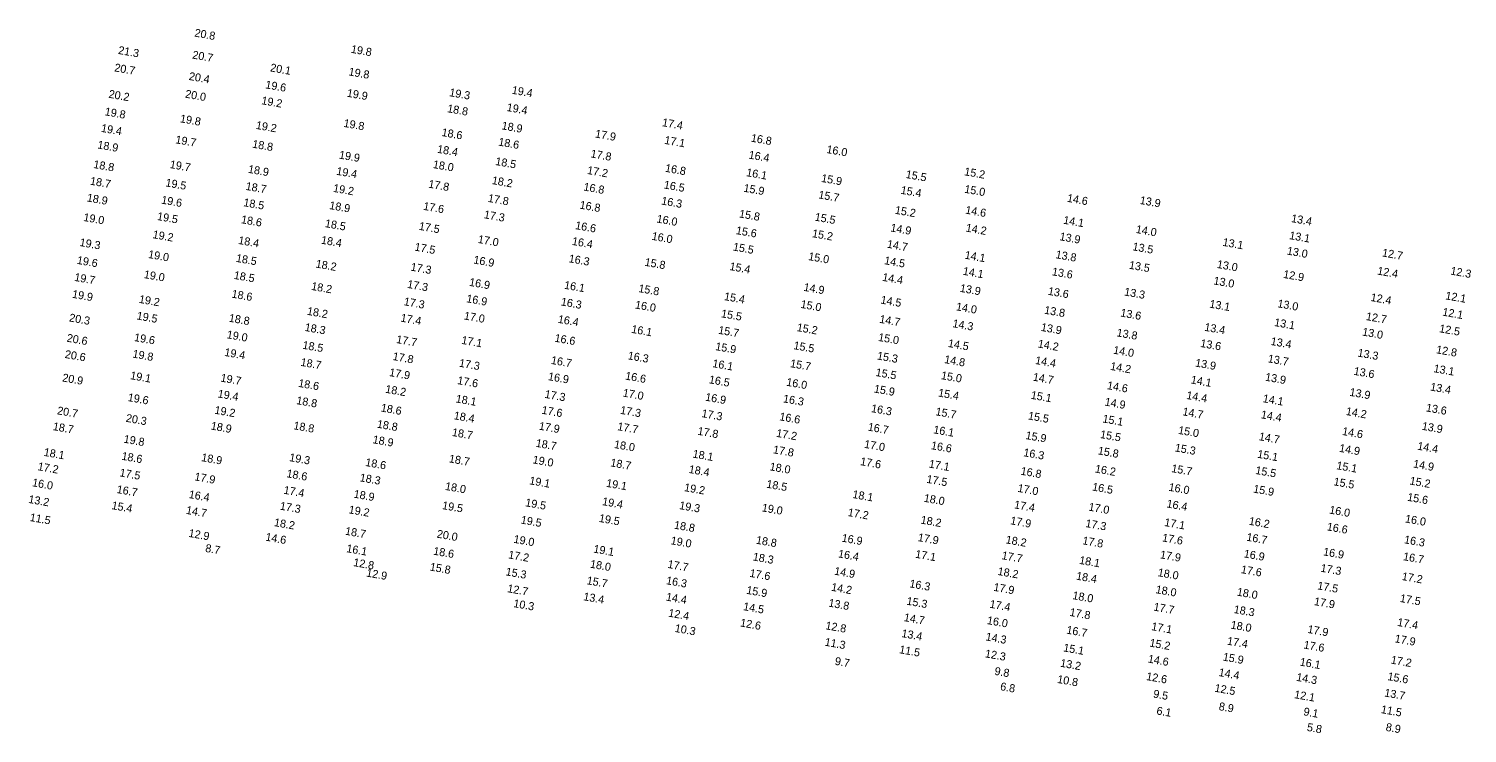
# Model space of a CAD drawing. Extents: x 1023796 to 1112670, y 656573 to 837340.
# Drawn here: x 1032815 to 1033713, y 764631 to 765070 of the extents above; entities that cross this region are included whole.
import ezdxf

# ---------------------------------------------------------------- set-up
doc = ezdxf.new("R2010")
doc.units = 0
doc.layers.add('V-TOPO-SOUN', color=7, linetype='Continuous')

msp = doc.modelspace()

# ---------------------------------------------------------------- texts
at = {"layer": 'V-TOPO-SOUN'}
for s, p in [('20.8 ', (1032917.83, 765065.53)), ('21.3 ', (1032870.2, 765054.69)), ('20.7 ', (1032916.5, 765051.81)), ('19.8 ', (1033015.56, 765055.4)), ('20.7 ', (1032867.79, 765043.83)), ('20.1 ', (1032965.12, 765043.8)), ('19.8 ', (1033014.1, 765041.32)), ('20.4 ', (1032914.35, 765038.46)), ('19.6 ', (1032962.11, 765033.22)), ('19.4 ', (1033116.05, 765029.85)), ('20.2 ', (1032864.22, 765027.36)), ('20.0 ', (1032912.01, 765027.41)), ('19.2 ', (1032959.66, 765023.31)), ('19.9 ', (1033013.02, 765027.99)), ('19.3 ', (1033077.01, 765028.33)), ('19.8 ', (1032861.8, 765016.41)), ('19.8 ', (1032908.81, 765012.04)), ('18.8 ', (1033075.7, 765018.33)), ('19.4 ', (1033112.86, 765019.08)), ('19.4 ', (1032859.5, 765006.07)), ('19.2 ', (1032956.19, 765007.91)), ('19.8 ', (1033010.95, 765009.18)), ('18.6 ', (1033072.21, 765003.47)), ('18.9 ', (1033109.7, 765007.64)), ('17.4 ', (1033209.92, 765009.63)), ('18.9 ', (1032857.23, 764995.72)), ('19.7 ', (1032905.92, 764998.93)), ('18.8 ', (1032953.93, 764996.22)), ('18.6 ', (1033107.64, 764997.52)), ('17.9 ', (1033168.06, 765002.56)), ('17.1 ', (1033211.35, 764998.59)), ('16.8 ', (1033265.39, 764999.96)), ('19.9 ', (1033008.12, 764989.41)), ('18.4 ', (1033069.41, 764993.04)), ('18.5 ', (1033105.77, 764985.38)), ('17.8 ', (1033165.29, 764990.15)), ('16.4 ', (1033263.99, 764989.41)), ('16.0 ', (1033312.6, 764992.87)), ('18.8 ', (1032854.71, 764983.51)), ('19.7 ', (1032902.43, 764983.48)), ('18.9 ', (1032951.31, 764980.53)), ('19.4 ', (1033006.45, 764979.29)), ('18.0 ', (1033066.77, 764983.5)), ('17.2 ', (1033163.1, 764979.8)), ('16.8 ', (1033211.78, 764981.17)), ('16.1 ', (1033262.49, 764978.42)), ('15.5 ', (1033362.1, 764977.27)), ('15.2 ', (1033398.67, 764978.98)), ('18.7 ', (1032852.61, 764973.12)), ('19.5 ', (1032899.73, 764972.05)), ('18.7 ', (1032949.82, 764969.86)), ('19.2 ', (1033004.44, 764968.63)), ('17.8 ', (1033063.94, 764971.27)), ('18.2 ', (1033103.6, 764973.49)), ('16.8 ', (1033160.83, 764969.47)), ('16.5 ', (1033211.01, 764970.74)), ('15.9 ', (1033260.79, 764968.71)), ('15.9 ', (1033309.29, 764974.83)), ('15.4 ', (1033358.96, 764967.42)), ('15.0 ', (1033398.72, 764968.07)), ('18.9 ', (1032850.62, 764962.65)), ('19.6 ', (1032897.07, 764961.3)), ('18.5 ', (1032948.41, 764959.7)), ('18.9 ', (1033002.05, 764957.9)), ('17.8 ', (1033101.12, 764962.37)), ('16.8 ', (1033158.41, 764958.18)), ('16.3 ', (1033209.43, 764960.73)), ('15.7 ', (1033307.56, 764964.56)), ('14.6 ', (1033462.85, 764962.44)), ('13.9 ', (1033508.28, 764961.07)), ('19.0 ', (1032848.48, 764950.47)), ('19.5 ', (1032894.49, 764951.06)), ('18.6 ', (1032946.95, 764949.08)), ('17.6 ', (1033060.73, 764957.42)), ('17.3 ', (1033098.62, 764952.16)), ('16.0 ', (1033206.5, 764949.53)), ('15.8 ', (1033257.99, 764952.69)), ('15.5 ', (1033305.25, 764950.67)), ('15.2 ', (1033355.34, 764954.96)), ('14.6 ', (1033399.31, 764955.06)), ('13.4 ', (1033602.83, 764949.77)), ('18.5 ', (1032999.34, 764946.64)), ('17.5 ', (1033058.01, 764944.95)), ('16.6 ', (1033155.66, 764945.39)), ('15.6 ', (1033256.04, 764942.26)), ('15.2 ', (1033303.6, 764940.37)), ('14.9 ', (1033352.55, 764943.94)), ('14.2 ', (1033399.59, 764943.88)), ('14.1 ', (1033460.48, 764948.75)), ('14.0 ', (1033505.81, 764942.98)), ('19.3 ', (1032846.1, 764934.83)), ('19.2 ', (1032891.72, 764939.74)), ('18.4 ', (1032945.2, 764936.12)), ('18.4 ', (1032996.89, 764936.29)), ('17.5 ', (1033055.31, 764931.96)), ('17.0 ', (1033094.84, 764936.75)), ('16.4 ', (1033153.64, 764935.53)), ('16.0 ', (1033203.43, 764938.7)), ('15.5 ', (1033254.2, 764932.03)), ('14.7 ', (1033350.38, 764933.79)), ('13.9 ', (1033458.18, 764938.43)), ('13.5 ', (1033503.73, 764932.17)), ('13.1 ', (1033560, 764934.94)), ('13.1 ', (1033601.66, 764939.14)), ('19.6 ', (1032844.4, 764923.7)), ('19.0 ', (1032888.91, 764927.36)), ('18.5 ', (1032943.76, 764924.94)), ('16.9 ', (1033092.1, 764923.92)), ('16.3 ', (1033151.6, 764924.7)), ('15.8 ', (1033199.02, 764922.51)), ('15.0 ', (1033301.25, 764926.05)), ('14.5 ', (1033348.67, 764923.5)), ('14.1 ', (1033398.93, 764926.92)), ('13.8 ', (1033455.71, 764927.22)), ('13.0 ', (1033600.16, 764929.52)), ('12.7 ', (1033659.62, 764928.35)), ('19.7 ', (1032842.81, 764913.07)), ('19.0 ', (1032886.23, 764914.83)), ('18.5 ', (1032942.42, 764914.31)), ('18.2 ', (1032993.56, 764921.43)), ('17.3 ', (1033052.85, 764919.49)), ('15.4 ', (1033252.04, 764919.83)), ('14.4 ', (1033347.45, 764913.1)), ('14.1 ', (1033397.76, 764916.88)), ('13.6 ', (1033453.43, 764916.57)), ('13.5 ', (1033501.54, 764920.67)), ('13.0 ', (1033556.45, 764921.15)), ('12.9 ', (1033597.86, 764914.94)), ('12.4 ', (1033656.62, 764917.03)), ('12.3 ', (1033702.32, 764917.02)), ('18.2 ', (1032990.77, 764907.44)), ('17.3 ', (1033050.72, 764908.7)), ('16.9 ', (1033089.4, 764909.99)), ('16.1 ', (1033148.73, 764908.18)), ('15.8 ', (1033195.15, 764906.1)), ('14.9 ', (1033298.29, 764906.88)), ('13.9 ', (1033395.91, 764906.23)), ('13.6 ', (1033450.93, 764904.39)), ('13.3 ', (1033498.55, 764903.97)), ('13.0 ', (1033554.32, 764910.88)), ('19.9 ', (1032841.4, 764902.54)), ('19.2 ', (1032883.14, 764899.36)), ('18.6 ', (1032941.02, 764902.65)), ('17.3 ', (1033048.6, 764897.88)), ('16.9 ', (1033087.67, 764899.74)), ('16.3 ', (1033146.7, 764897.75)), ('16.0 ', (1033193.01, 764895.87)), ('15.4 ', (1033248.64, 764901.08)), ('15.0 ', (1033296.44, 764896.22)), ('14.5 ', (1033346.4, 764898.95)), ('13.1 ', (1033551.77, 764896.4)), ('13.0 ', (1033594.28, 764896.62)), ('12.4 ', (1033652.47, 764900.52)), ('12.1 ', (1033699.18, 764901.55)), ('20.3 ', (1032839.57, 764887.78)), ('19.5 ', (1032881.74, 764889.03)), ('18.8 ', (1032939.29, 764887.62)), ('18.2 ', (1032988.13, 764891.91)), ('17.4 ', (1033046.57, 764887.68)), ('17.0 ', (1033086.16, 764889.01)), ('16.4 ', (1033144.82, 764886.9)), ('15.5 ', (1033246.75, 764890.37)), ('14.7 ', (1033345.64, 764886.92)), ('14.0 ', (1033393.52, 764894.73)), ('13.8 ', (1033448.6, 764892.6)), ('13.6 ', (1033496.19, 764890.85)), ('12.7 ', (1033649.54, 764888.63)), ('12.1 ', (1033697.29, 764891.41)), ('19.0 ', (1032938, 764877.28)), ('18.3 ', (1032986.7, 764881.84)), ('16.1 ', (1033190.7, 764880.65)), ('15.7 ', (1033244.98, 764880.09)), ('15.2 ', (1033294.06, 764881.75)), ('14.3 ', (1033391.32, 764884.2)), ('13.9 ', (1033446.52, 764881.86)), ('13.8 ', (1033493.83, 764878.47)), ('13.4 ', (1033548.63, 764881.94)), ('13.1 ', (1033592.26, 764884.91)), ('13.0 ', (1033647.21, 764878.97)), ('12.5 ', (1033695.3, 764881.03)), ('20.6 ', (1032838.06, 764875.13)), ('19.6 ', (1032880.14, 764875.54)), ('18.5 ', (1032985.3, 764870.74)), ('17.7 ', (1033043.88, 764874.3)), ('17.1 ', (1033084.59, 764873.79)), ('16.6 ', (1033142.76, 764875.13)), ('15.9 ', (1033243.18, 764869.88)), ('15.5 ', (1033292.02, 764870.48)), ('15.0 ', (1033344.88, 764875.61)), ('14.5 ', (1033388.48, 764871.85)), ('14.2 ', (1033444.61, 764871.53)), ('13.6 ', (1033546.11, 764871.85)), ('13.4 ', (1033590.06, 764873.09)), ('20.6 ', (1032836.87, 764864.98)), ('19.8 ', (1032879.14, 764865.24)), ('19.4 ', (1032936.53, 764866.27)), ('18.7 ', (1032984.12, 764860.08)), ('17.8 ', (1033041.65, 764863.69)), ('17.3 ', (1033083.08, 764859.53)), ('16.7 ', (1033140.52, 764861.26)), ('16.3 ', (1033188.5, 764864.13)), ('16.1 ', (1033241.35, 764859.28)), ('15.7 ', (1033289.91, 764859.24)), ('15.3 ', (1033344.19, 764864.04)), ('14.8 ', (1033386.19, 764861.78)), ('14.4 ', (1033442.95, 764861.21)), ('14.0 ', (1033491.69, 764867.65)), ('13.9 ', (1033542.87, 764859.63)), ('13.7 ', (1033588.25, 764862.25)), ('13.3 ', (1033644.31, 764865.85)), ('12.8 ', (1033693.39, 764867.9)), ('20.9 ', (1032835.27, 764850.34)), ('19.1 ', (1032877.73, 764851.74)), ('19.7 ', (1032934.12, 764850.25)), ('17.9 ', (1033039.47, 764853.69)), ('16.9 ', (1033138.69, 764851.15)), ('16.6 ', (1033186.87, 764851.49)), ('15.5 ', (1033343.29, 764853.71)), ('15.0 ', (1033384.14, 764851.77)), ('14.7 ', (1033441.5, 764850.82)), ('14.2 ', (1033489.83, 764857.53)), ('13.9 ', (1033586.58, 764850.8)), ('13.6 ', (1033641.89, 764854.46)), ('13.1 ', (1033691.8, 764856.11)), ('18.6 ', (1032982.66, 764846.95)), ('18.2 ', (1033037.03, 764843.27)), ('17.6 ', (1033082.03, 764848.68)), ('16.5 ', (1033239.16, 764849.19)), ('16.0 ', (1033287.51, 764847.64)), ('15.9 ', (1033342.25, 764843.43)), ('14.6 ', (1033487.84, 764845.53)), ('14.1 ', (1033540.15, 764849.08)), ('13.9 ', (1033639.29, 764841.36)), ('13.4 ', (1033689.69, 764844.66)), ('19.6 ', (1032876.18, 764838.08)), ('19.4 ', (1032932.36, 764840.36)), ('18.8 ', (1032981.47, 764836.19)), ('18.1 ', (1033081.02, 764837.24)), ('17.3 ', (1033136.55, 764840.08)), ('17.0 ', (1033185.37, 764840.91)), ('16.9 ', (1033236.86, 764838.33)), ('16.3 ', (1033285.47, 764837.28)), ('15.4 ', (1033382.34, 764840.93)), ('15.1 ', (1033440.24, 764839.5)), ('14.9 ', (1033486.37, 764835.31)), ('14.4 ', (1033537.4, 764839.39)), ('14.1 ', (1033585.11, 764837.39)), ('20.7 ', (1032832.04, 764829.83)), ('20.3 ', (1032874.99, 764825.15)), ('19.2 ', (1032930.35, 764830.18)), ('18.6 ', (1033034.24, 764831.57)), ('18.4 ', (1033079.82, 764826.74)), ('17.6 ', (1033134.7, 764830.18)), ('17.3 ', (1033183.74, 764830.12)), ('17.3 ', (1033234.58, 764828.08)), ('16.6 ', (1033283.2, 764826.09)), ('16.3 ', (1033340.47, 764831.21)), ('15.7 ', (1033380.7, 764829.21)), ('15.5 ', (1033438.5, 764826.62)), ('15.1 ', (1033485.01, 764824.75)), ('14.7 ', (1033534.97, 764829.21)), ('14.4 ', (1033583.94, 764827.34)), ('14.2 ', (1033637.01, 764829.4)), ('13.6 ', (1033687.02, 764831.64)), ('18.7 ', (1032829.39, 764819.97)), ('18.9 ', (1032928.05, 764820.33)), ('18.8 ', (1032979.66, 764820.49)), ('18.8 ', (1033031.78, 764821.49)), ('18.7 ', (1033078.69, 764816.32)), ('17.9 ', (1033132.95, 764820.24)), ('17.7 ', (1033182, 764819.94)), ('17.8 ', (1033232.05, 764817.07)), ('17.2 ', (1033281.2, 764815.76)), ('16.7 ', (1033338.42, 764819.65)), ('16.1 ', (1033379.35, 764817.97)), ('15.9 ', (1033436.95, 764814.37)), ('15.5 ', (1033483.5, 764815.02)), ('15.0 ', (1033532.25, 764817.61)), ('14.6 ', (1033634.69, 764816.93)), ('13.9 ', (1033684.47, 764820.16)), ('19.8 ', (1032873.61, 764812.12)), ('18.9 ', (1033029.15, 764811.78)), ('18.7 ', (1033131.01, 764809.55)), ('18.0 ', (1033179.92, 764808.79)), ('17.8 ', (1033279.22, 764805.51)), ('17.0 ', (1033336.12, 764808.91)), ('16.6 ', (1033377.88, 764808.06)), ('15.3 ', (1033530.18, 764806.66)), ('14.7 ', (1033582.68, 764813.65)), ('14.9 ', (1033632.81, 764806.42)), ('14.4 ', (1033681.64, 764807.76)), ('18.1 ', (1032823.71, 764803.89)), ('18.6 ', (1032872.29, 764801.46)), ('18.9 ', (1032922.11, 764800.61)), ('19.3 ', (1032977.05, 764800.62)), ('18.6 ', (1033024.55, 764797.57)), ('18.7 ', (1033076.77, 764799.84)), ('19.0 ', (1033129.07, 764799.21)), ('18.7 ', (1033177.63, 764797.35)), ('18.1 ', (1033228.98, 764802.84)), ('17.6 ', (1033333.7, 764798.12)), ('17.1 ', (1033376.54, 764796.6)), ('16.3 ', (1033435.6, 764803.67)), ('15.8 ', (1033482.1, 764804.8)), ('15.1 ', (1033581.69, 764802.71)), ('14.9 ', (1033679.03, 764796.62)), ('17.2 ', (1032819.92, 764794.95)), ('17.5 ', (1032871.08, 764791.11)), ('17.9 ', (1032917.84, 764788.61)), ('18.6 ', (1032975.33, 764790.55)), ('18.3 ', (1033021.07, 764788.01)), ('18.4 ', (1033226.57, 764793.24)), ('18.0 ', (1033277.1, 764794.89)), ('16.8 ', (1033433.88, 764792.13)), ('16.2 ', (1033480.3, 764793.52)), ('15.7 ', (1033528.03, 764793.76)), ('15.5 ', (1033580.49, 764792.58)), ('15.1 ', (1033631.11, 764795.56)), ('16.0 ', (1032816.46, 764784.91)), ('16.7 ', (1032869.29, 764780.69)), ('17.4 ', (1032973.51, 764780.25)), ('18.0 ', (1033074.38, 764782.64)), ('19.1 ', (1033127.01, 764786.15)), ('19.1 ', (1033174.99, 764784.58)), ('19.2 ', (1033223.7, 764781.89)), ('18.5 ', (1033275.06, 764784.02)), ('17.5 ', (1033375.08, 764787.07)), ('17.0 ', (1033431.96, 764781.43)), ('16.5 ', (1033478.55, 764782.27)), ('16.0 ', (1033526.31, 764782.09)), ('15.9 ', (1033579.14, 764780.98)), ('15.5 ', (1033629.35, 764785.52)), ('15.2 ', (1033676.85, 764786.03)), ('13.2 ', (1032814.11, 764774.52)), ('15.4 ', (1032866.09, 764770.65)), ('16.4 ', (1032914.3, 764777.57)), ('17.3 ', (1032971.18, 764770.33)), ('18.9 ', (1033017.28, 764777.82)), ('19.5 ', (1033072.54, 764770.69)), ('19.5 ', (1033124.45, 764772.43)), ('19.4 ', (1033172.5, 764773.17)), ('19.3 ', (1033220.64, 764770.67)), ('19.0 ', (1033272.22, 764769.25)), ('18.1 ', (1033328.83, 764777.6)), ('18.0 ', (1033373.39, 764775.24)), ('17.4 ', (1033429.8, 764771.14)), ('17.0 ', (1033476.27, 764769.73)), ('16.4 ', (1033525.02, 764771.73)), ('15.6 ', (1033675.34, 764775.88)), ('11.5 ', (1032814.97, 764763.22)), ('14.7 ', (1032912.56, 764767.69)), ('19.2 ', (1033014.16, 764768.03)), ('19.5 ', (1033121.66, 764761.66)), ('19.5 ', (1033170.47, 764762.67)), ('17.2 ', (1033325.9, 764766.34)), ('18.2 ', (1033371.42, 764761.64)), ('17.9 ', (1033427.45, 764761.2)), ('16.2 ', (1033576.41, 764760.91)), ('16.0 ', (1033626.63, 764767.89)), ('16.0 ', (1033673.98, 764762.35)), ('12.9 ', (1032914.15, 764753.33)), ('18.2 ', (1032967.54, 764760.06)), ('18.7 ', (1033011.92, 764754.69)), ('20.0 ', (1033069.21, 764752.86)), ('18.8 ', (1033217.38, 764758.46)), ('17.3 ', (1033474.36, 764759.48)), ('17.1 ', (1033523.63, 764760.11)), ('16.6 ', (1033625.13, 764757.4)), ('8.7', (1032924.58, 764743.96)), ('14.6 ', (1032962.17, 764750.99)), ('16.1 ', (1033012.74, 764743.8)), ('18.6 ', (1033066.99, 764742.24)), ('19.0 ', (1033117.14, 764749.64)), ('19.1 ', (1033167.01, 764743.53)), ('19.0 ', (1033215.3, 764748.74)), ('18.8 ', (1033268.56, 764749.07)), ('16.9 ', (1033322.09, 764750.36)), ('17.9 ', (1033369.65, 764750.71)), ('18.2 ', (1033424.53, 764749.3)), ('17.8 ', (1033472.47, 764748.73)), ('17.6 ', (1033522.24, 764750.53)), ('16.7 ', (1033574.9, 764750.94)), ('16.3 ', (1033673.39, 764749.34)), ('12.8 ', (1033017.06, 764735.11)), ('17.2 ', (1033113.85, 764739.92)), ('18.0 ', (1033164.92, 764734.11)), ('17.7 ', (1033213.35, 764733.97)), ('18.3 ', (1033266.58, 764738.63)), ('16.4 ', (1033319.84, 764740.54)), ('17.1 ', (1033368.02, 764740.32)), ('17.7 ', (1033422.03, 764739.42)), ('18.1 ', (1033470.44, 764736.49)), ('17.9 ', (1033520.94, 764739.97)), ('16.9 ', (1033573.26, 764740.54)), ('16.9 ', (1033622.83, 764741.81)), ('16.7 ', (1033672.76, 764738.81)), ('12.9 ', (1033025.12, 764728.59)), ('15.8 ', (1033064.83, 764732.33)), ('15.3 ', (1033112.21, 764729.34)), ('17.6 ', (1033264.56, 764728.39)), ('14.9 ', (1033317.44, 764729.75)), ('18.2 ', (1033419.5, 764729.57)), ('18.4 ', (1033468.52, 764726.67)), ('18.0 ', (1033519.52, 764728.82)), ('17.6 ', (1033571.48, 764730.72)), ('17.3 ', (1033621.2, 764731.61)), ('17.2 ', (1033671.96, 764726.42)), ('12.7 ', (1033113.24, 764718.82)), ('15.7 ', (1033162.84, 764723.79)), ('16.3 ', (1033212.44, 764723.79)), ('15.9 ', (1033262.55, 764717.8)), ('14.2 ', (1033315.53, 764719.71)), ('16.3 ', (1033364.43, 764721.85)), ('17.9 ', (1033416.9, 764719.68)), ('18.0 ', (1033518.2, 764718.2)), ('18.0 ', (1033568.92, 764716.68)), ('17.5 ', (1033619.2, 764720.59)), ('10.3 ', (1033117.05, 764709.52)), ('13.4 ', (1033160.75, 764713.8)), ('14.4 ', (1033212.35, 764713.6)), ('14.5 ', (1033260.58, 764707.62)), ('13.8 ', (1033313.83, 764709.83)), ('15.3 ', (1033362.57, 764711.01)), ('17.4 ', (1033414.49, 764709.12)), ('18.0 ', (1033466.24, 764714.5)), ('17.7 ', (1033516.88, 764707.35)), ('17.9 ', (1033617.14, 764710.78)), ('17.5 ', (1033670.76, 764712.72)), ('12.4 ', (1033213.82, 764703.57)), ('12.6 ', (1033258.68, 764697.45)), ('14.7 ', (1033360.93, 764700.78)), ('16.0 ', (1033412.85, 764698.92)), ('17.8 ', (1033464.46, 764704.01)), ('18.3 ', (1033566.98, 764705.82)), ('17.4 ', (1033669.13, 764697.77)), ('10.3 ', (1033217.83, 764694.01)), ('12.8 ', (1033311.94, 764695.68)), ('13.4 ', (1033359.45, 764690.81)), ('14.3 ', (1033412.02, 764688.74)), ('16.7 ', (1033462.46, 764692.98)), ('17.1 ', (1033515.53, 764695.16)), ('18.0 ', (1033565.06, 764696.12)), ('17.9 ', (1033613.05, 764693.4)), ('11.3 ', (1033311.49, 764685.43)), ('11.5 ', (1033358.03, 764680.73)), ('15.1 ', (1033460.52, 764681.87)), ('15.2 ', (1033514.34, 764684.89)), ('17.4 ', (1033562.79, 764686.09)), ('17.6 ', (1033610.62, 764683.7)), ('17.9 ', (1033667.52, 764687.55)), ('9.7', (1033317.79, 764673.49)), ('12.3 ', (1033411.59, 764678.18)), ('13.2 ', (1033458.58, 764672.31)), ('14.6 ', (1033513.35, 764674.93)), ('15.9 ', (1033560.16, 764676.15)), ('16.1 ', (1033608.22, 764673.03)), ('17.2 ', (1033665.09, 764674.28)), ('9.8', (1033417.51, 764667.28)), ('10.8 ', (1033456.71, 764662.2)), ('12.6 ', (1033512.32, 764663.99)), ('14.4 ', (1033557.56, 764666.49)), ('14.3 ', (1033606.04, 764663.5)), ('15.6 ', (1033663.02, 764663.96)), ('6.8', (1033421.09, 764657.67)), ('9.5', (1033516.66, 764653.05)), ('12.5 ', (1033554.99, 764656.7)), ('12.1 ', (1033604.74, 764652.7)), ('13.7 ', (1033661.04, 764653.77)), ('8.9', (1033557.62, 764645.24)), ('6.1', (1033518.7, 764642.56)), ('9.1', (1033610.51, 764641.97)), ('11.5 ', (1033658.92, 764643.37)), ('5.8', (1033612.69, 764632.25)), ('8.9', (1033661.91, 764632.3))]:
    msp.add_text(s, height=5, rotation=350, dxfattribs=at).set_placement(p)

doc.saveas('drawing.dxf')
